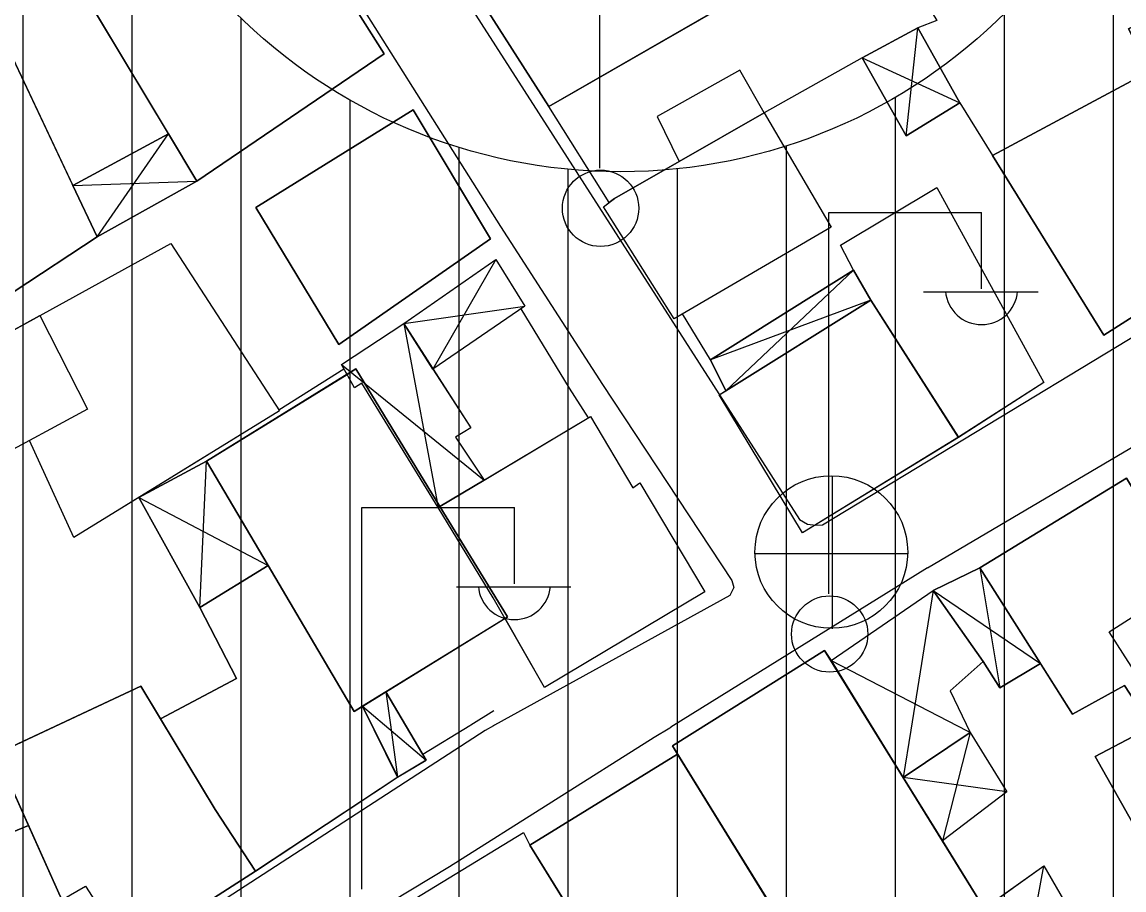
# Model space of a CAD drawing. Extents: x 417997 to 421451, y 4451742 to 4455216.
# Drawn here: x 420957.3 to 421007.9, y 4452328.1 to 4452367.9 of the extents above; entities that cross this region are included whole.
import ezdxf

# ---------------------------------------------------------------- set-up
doc = ezdxf.new("R2010")
doc.units = 0
for name, color, linetype in [('B_Harabe', 7, 'Continuous'), ('B_Kapi', 7, 'Continuous'), ('B_Mesken', 7, 'Continuous'), ('B_Sundurma', 7, 'Continuous'), ('B_Teras', 7, 'Continuous'), ('S_Elektrik_Diregi', 7, 'Continuous'), ('S_Rogar_Kapagi', 7, 'Continuous'), ('Sinir_Duvar_tek_tarafa_ait', 7, 'Continuous'), ('SM_DAIRE', 7, 'Continuous'), ('TR_YUKSEKYOGUNKONUT', 7, 'Continuous'), ('Yol_Sose', 7, 'Continuous')]:
    doc.layers.add(name, color=color, linetype=linetype)

msp = doc.modelspace()

# ---------------------------------------------------------------- linework, layer by layer
at = {"layer": 'B_Harabe'}
for points in [[(420996.263, 4452355.169), (420995.458, 4452356.543), (420994.869, 4452357.696), (420999.279, 4452360.345), (421004.193, 4452351.401), (421000.283, 4452348.883)], [(420996.263, 4452355.169), (420995.458, 4452356.543), (420994.869, 4452357.696), (420999.279, 4452360.345), (421004.193, 4452351.402), (421000.283, 4452348.884)]]:
    msp.add_lwpolyline(points, close=True, dxfattribs=at)
at = {"layer": 'B_Kapi'}
msp.add_lwpolyline([(420982.431, 4452351.138), (420983.301, 4452349.778)], dxfattribs=at)
at = {"layer": 'B_Mesken'}
for points in [[(420959.861, 4452369.807), (420965.358, 4452360.631), (420973.95, 4452366.477), (420968.587, 4452374.951)], [(420965.358, 4452360.631), (420964.054, 4452362.808), (420959.861, 4452369.807), (420960.964, 4452370.457), (420968.587, 4452374.951), (420973.95, 4452366.478)], [(420993.38, 4452370.903), (420993.376, 4452370.901), (420981.495, 4452364.054), (420978.626, 4452368.552), (420981.548, 4452370.212), (420983.449, 4452371.292), (420985.151, 4452372.071), (420985.292, 4452371.841), (420990.831, 4452375.033)], [(420981.547, 4452370.212), (420978.626, 4452368.552), (420981.495, 4452364.054), (420993.38, 4452370.903), (420990.831, 4452375.032), (420985.292, 4452371.841), (420985.151, 4452372.071), (420983.449, 4452371.292)], [(420987.471, 4452361.535), (420984.5, 4452359.836), (420984.255, 4452359.648), (420981.495, 4452364.054), (420982.031, 4452364.355), (420993.151, 4452370.762), (420996.391, 4452372.757), (420999.289, 4452367.993), (420998.415, 4452367.657), (420995.867, 4452366.282), (420991.362, 4452363.76)], [(420998.415, 4452367.657), (420995.867, 4452366.283), (420991.362, 4452363.76), (420987.471, 4452361.535), (420984.5, 4452359.836), (420984.256, 4452359.648), (420981.495, 4452364.054), (420982.031, 4452364.355), (420993.151, 4452370.762), (420993.376, 4452370.901), (420993.38, 4452370.903), (420996.391, 4452372.757), (420999.289, 4452367.993)], [(421010.521, 4452368.774), (421008.076, 4452367.624), (421009.052, 4452365.677), (421001.842, 4452361.811), (421006.94, 4452353.568), (421015.109, 4452358.768), (421014.433, 4452360.243), (421012.774, 4452363.86)], [(421010.521, 4452368.774), (421012.774, 4452363.86), (421014.433, 4452360.243), (421015.109, 4452358.768), (421006.94, 4452353.568), (421001.842, 4452361.811), (421009.052, 4452365.677), (421008.076, 4452367.624)], [(420952.264, 4452365.692), (420956.977, 4452355.577), (420960.79, 4452358.077), (420956.151, 4452367.867)], [(420959.674, 4452360.431), (420960.79, 4452358.077), (420956.977, 4452355.577), (420956.874, 4452355.798), (420956.02, 4452357.63), (420955.69, 4452358.338), (420954.863, 4452360.115), (420952.264, 4452365.692), (420956.151, 4452367.867)], [(420968.059, 4452359.423), (420971.872, 4452353.141), (420978.816, 4452357.982), (420975.268, 4452363.905)], [(420968.059, 4452359.423), (420975.268, 4452363.905), (420978.816, 4452357.982), (420971.872, 4452353.141)], [(420991.362, 4452363.76), (420994.444, 4452358.525), (420987.238, 4452354.32), (420984.003, 4452359.454), (420984.5, 4452359.836)], [(420984.256, 4452359.648), (420984.5, 4452359.836), (420987.471, 4452361.535), (420991.362, 4452363.76), (420994.444, 4452358.525), (420987.238, 4452354.321), (420984.003, 4452359.454)], [(420954.239, 4452352.313), (420964.169, 4452357.773), (420969.149, 4452350.093), (420959.719, 4452344.283), (420957.681, 4452348.741), (420955.968, 4452347.824), (420955.619, 4452349.049)], [(420962.7, 4452346.12), (420959.719, 4452344.283), (420957.681, 4452348.741), (420955.969, 4452347.824), (420955.619, 4452349.048), (420954.239, 4452352.313), (420964.17, 4452357.773), (420969.15, 4452350.093)], [(420989.305, 4452350.834), (420996.263, 4452355.169), (421000.283, 4452348.883), (420993.128, 4452344.498)], [(421000.283, 4452348.884), (420993.128, 4452344.498), (420989.305, 4452350.834), (420989.606, 4452351.022), (420996.263, 4452355.169)], [(420972.645, 4452352.018), (420965.8, 4452347.795), (420972.569, 4452336.314), (420979.602, 4452340.648)], [(420976.503, 4452345.713), (420979.602, 4452340.648), (420979.489, 4452340.578), (420974.022, 4452337.21), (420972.953, 4452336.551), (420972.569, 4452336.314), (420968.623, 4452343.006), (420965.8, 4452347.795), (420972.244, 4452351.77), (420972.646, 4452352.018)], [(420976.419, 4452345.663), (420983.409, 4452349.843), (420985.34, 4452346.563), (420985.67, 4452346.803), (420988.65, 4452341.793), (420981.299, 4452337.403), (420978.949, 4452341.523)], [(420979.489, 4452340.578), (420979.602, 4452340.648), (420976.503, 4452345.713), (420978.527, 4452346.924), (420983.41, 4452349.843), (420985.34, 4452346.563), (420985.67, 4452346.803), (420988.65, 4452341.793), (420981.3, 4452337.403)], [(421007.986, 4452347.018), (421001.248, 4452342.904), (421005.511, 4452336.191), (421007.882, 4452337.502), (421009.124, 4452335.61), (421006.545, 4452334.247), (421008.62, 4452330.567), (421011.23, 4452332.317), (421012.499, 4452330.113), (421014.908, 4452331.47), (421015.018, 4452331.321), (421017.045, 4452332.675), (421016.192, 4452333.378), (421012.047, 4452340.201)], [(421012.047, 4452340.201), (421013.598, 4452337.649), (421015.334, 4452334.79), (421016.192, 4452333.378), (421017.045, 4452332.675), (421015.018, 4452331.321), (421014.908, 4452331.47), (421012.499, 4452330.113), (421011.23, 4452332.317), (421008.621, 4452330.567), (421006.545, 4452334.247), (421009.124, 4452335.61), (421007.882, 4452337.502), (421005.511, 4452336.191), (421004.04, 4452338.507), (421001.248, 4452342.904), (421007.986, 4452347.018)], [(420968.051, 4452328.991), (420974.563, 4452333.292), (420972.953, 4452336.551), (420972.569, 4452336.314), (420968.623, 4452343.006), (420965.494, 4452341.073), (420967.182, 4452337.823), (420963.691, 4452335.971), (420966.191, 4452331.816)], [(420972.953, 4452336.551), (420974.564, 4452333.292), (420968.051, 4452328.991), (420966.191, 4452331.816), (420963.691, 4452335.971), (420967.182, 4452337.823), (420965.494, 4452341.073), (420968.623, 4452343.006), (420972.569, 4452336.314)], [(420994.141, 4452339.113), (420987.163, 4452334.735), (420995.415, 4452321.364), (420998.895, 4452323.616), (420997.988, 4452325.073), (421001.456, 4452327.273)], [(421001.451, 4452327.282), (421001.456, 4452327.273), (421001.283, 4452327.163), (420997.988, 4452325.074), (420998.895, 4452323.616), (420998.634, 4452323.447), (420995.415, 4452321.364), (420994.085, 4452323.52), (420993.301, 4452324.791), (420987.4, 4452334.351), (420987.163, 4452334.735), (420994.141, 4452339.113), (420994.432, 4452338.641), (420997.741, 4452333.287), (420999.537, 4452330.379)], [(420960.461, 4452324.624), (420962.071, 4452325.488), (420962.227, 4452325.247), (420968.051, 4452328.991), (420966.191, 4452331.816), (420962.79, 4452337.467), (420956.156, 4452334.372), (420959.172, 4452327.67)], [(420963.691, 4452335.971), (420966.191, 4452331.816), (420968.051, 4452328.991), (420962.227, 4452325.247), (420962.071, 4452325.489), (420960.461, 4452324.624), (420959.172, 4452327.67), (420957.638, 4452331.08), (420956.157, 4452334.372), (420957.081, 4452334.803), (420962.79, 4452337.467)], [(420987.4, 4452334.351), (420980.624, 4452330.172), (420986.397, 4452320.854), (420993.3, 4452324.79)], [(420993.301, 4452324.791), (420986.397, 4452320.854), (420984.727, 4452323.55), (420980.624, 4452330.172), (420987.4, 4452334.351)], [(420957.874, 4452322.401), (420951.648, 4452318.953), (420951.754, 4452318.394), (420946.019, 4452316.529), (420943.648, 4452330.081), (420954.14, 4452332.273), (420954.946, 4452329.987), (420957.637, 4452331.08), (420959.172, 4452327.67), (420960.461, 4452324.624), (420960.655, 4452324.166)], [(420957.638, 4452331.08), (420959.172, 4452327.67), (420960.461, 4452324.624), (420960.655, 4452324.166), (420957.874, 4452322.401), (420951.648, 4452318.954), (420951.754, 4452318.394), (420946.019, 4452316.529), (420943.648, 4452330.081), (420943.973, 4452330.149), (420952.859, 4452332.006), (420954.14, 4452332.273), (420954.946, 4452329.987)], [(420984.726, 4452323.55), (420977.966, 4452319.464), (420973.612, 4452326.432), (420973.518, 4452326.598), (420980.329, 4452330.765), (420980.624, 4452330.172)], [(420980.624, 4452330.172), (420984.727, 4452323.55), (420983.193, 4452322.623), (420979.76, 4452320.549), (420977.966, 4452319.464), (420973.612, 4452326.432), (420973.518, 4452326.598), (420980.329, 4452330.765)]]:
    msp.add_lwpolyline(points, close=True, dxfattribs=at)
at = {"layer": 'B_Sundurma'}
for p, q in [((420997.881, 4452362.716), (420998.415, 4452367.657)), ((420995.867, 4452366.282), (421000.346, 4452364.217)), ((420960.79, 4452358.077), (420964.054, 4452362.808)), ((420959.674, 4452360.431), (420965.358, 4452360.631)), ((420979.062, 4452357.044), (420976.182, 4452352.014)), ((420995.458, 4452356.543), (420989.606, 4452351.022)), ((420996.263, 4452355.169), (420988.908, 4452352.436)), ((420974.84, 4452354.1), (420980.391, 4452354.896)), ((420974.84, 4452354.1), (420976.419, 4452345.663)), ((420971.988, 4452352.222), (420978.527, 4452346.924)), ((420965.494, 4452341.073), (420965.8, 4452347.795)), ((420962.7, 4452346.12), (420968.623, 4452343.006)), ((421001.248, 4452342.904), (421002.167, 4452337.399)), ((420999.119, 4452341.862), (420998.088, 4452335.448)), ((420999.119, 4452341.862), (421004.04, 4452338.507)), ((420994.432, 4452338.641), (421000.681, 4452335.421)), ((420974.022, 4452337.21), (420974.231, 4452335.697)), ((420972.953, 4452336.551), (420973.956, 4452335.7)), ((420973.956, 4452335.7), (420975.869, 4452334.078)), ((420974.231, 4452335.697), (420974.563, 4452333.292)), ((420998.088, 4452335.448), (420997.741, 4452333.287)), ((421000.818, 4452335.35), (420999.537, 4452330.379)), ((421000.681, 4452335.421), (421000.818, 4452335.35)), ((421002.489, 4452332.623), (420997.741, 4452333.287)), ((421003.261, 4452324.28), (421004.194, 4452329.226))]:
    msp.add_line(p, q, dxfattribs=at)
for points in [[(420995.867, 4452366.282), (420997.881, 4452362.716), (421000.346, 4452364.217), (420998.415, 4452367.657)], [(420995.867, 4452366.283), (420998.415, 4452367.657), (421000.346, 4452364.217), (420997.881, 4452362.716)], [(420959.674, 4452360.431), (420960.79, 4452358.077), (420965.358, 4452360.631), (420964.054, 4452362.808)], [(420959.674, 4452360.431), (420964.054, 4452362.808), (420965.358, 4452360.631), (420960.79, 4452358.077)], [(420974.84, 4452354.1), (420979.062, 4452357.044), (420980.391, 4452354.896), (420976.182, 4452352.014)], [(420974.84, 4452354.1), (420979.062, 4452357.043), (420980.391, 4452354.896), (420976.182, 4452352.014)], [(420996.263, 4452355.169), (420995.458, 4452356.543), (420988.908, 4452352.436), (420989.606, 4452351.022)], [(420996.263, 4452355.169), (420989.606, 4452351.022), (420988.908, 4452352.436), (420995.458, 4452356.543)], [(420972.919, 4452351.373), (420972.589, 4452351.16), (420971.988, 4452352.222), (420974.84, 4452354.1), (420977.915, 4452349.323), (420977.221, 4452348.888), (420978.527, 4452346.924), (420976.419, 4452345.663)], [(420978.527, 4452346.924), (420976.503, 4452345.713), (420972.646, 4452352.018), (420972.244, 4452351.77), (420971.988, 4452352.222), (420974.84, 4452354.1), (420976.182, 4452352.014), (420977.915, 4452349.323), (420977.221, 4452348.888)], [(420962.7, 4452346.12), (420965.494, 4452341.073), (420968.623, 4452343.006), (420965.8, 4452347.795)], [(420968.623, 4452343.006), (420965.494, 4452341.073), (420962.7, 4452346.12), (420965.8, 4452347.795)], [(421001.248, 4452342.904), (420999.119, 4452341.862), (421001.407, 4452338.609), (421002.167, 4452337.399), (421004.04, 4452338.507)], [(421004.04, 4452338.507), (421002.167, 4452337.399), (421001.407, 4452338.609), (420999.119, 4452341.862), (421001.248, 4452342.904)], [(420994.432, 4452338.641), (420999.119, 4452341.862), (421001.407, 4452338.609), (420999.9, 4452337.262), (421000.818, 4452335.35), (420997.741, 4452333.287)], [(421001.407, 4452338.609), (420999.9, 4452337.262), (421000.818, 4452335.35), (420997.741, 4452333.287), (420994.432, 4452338.641), (420999.119, 4452341.862)], [(420974.022, 4452337.21), (420972.953, 4452336.551), (420974.563, 4452333.292), (420975.869, 4452334.078)], [(420974.022, 4452337.21), (420975.869, 4452334.078), (420974.564, 4452333.292), (420972.953, 4452336.551)], [(421000.818, 4452335.35), (421002.489, 4452332.623), (420999.537, 4452330.379), (420997.741, 4452333.287)], [(420999.537, 4452330.379), (420997.741, 4452333.287), (421000.818, 4452335.35), (421002.489, 4452332.623)], [(421003.261, 4452324.28), (421001.283, 4452327.163), (421004.194, 4452329.226), (421006.057, 4452326.012)], [(421001.283, 4452327.163), (421001.456, 4452327.273), (421001.451, 4452327.282), (421004.194, 4452329.226), (421006.058, 4452326.012), (421003.261, 4452324.28)]]:
    msp.add_lwpolyline(points, close=True, dxfattribs=at)
at = {"layer": 'B_Teras'}
for points in [[(420986.464, 4452363.598), (420987.471, 4452361.535), (420991.362, 4452363.76), (420990.245, 4452365.722)], [(420960.349, 4452350.17), (420955.968, 4452347.824), (420955.619, 4452349.049), (420954.239, 4452352.313), (420958.16, 4452354.469)], [(421009.796, 4452341.632), (421011.519, 4452338.91), (421008.813, 4452337.404), (421007.178, 4452339.959)], [(420962.79, 4452337.467), (420956.156, 4452334.372), (420959.172, 4452327.67), (420960.258, 4452328.3), (420962.227, 4452325.247), (420968.051, 4452328.991), (420966.191, 4452331.816)], [(420957.874, 4452322.401), (420960.655, 4452324.166), (420959.172, 4452327.67), (420957.637, 4452331.08), (420954.946, 4452329.987), (420954.14, 4452332.273), (420943.648, 4452330.081), (420946.019, 4452316.529), (420951.754, 4452318.394), (420950.84, 4452323.215), (420956.572, 4452325.287)]]:
    msp.add_lwpolyline(points, close=True, dxfattribs=at)
at = {"layer": 'S_Elektrik_Diregi'}
for p, q in [((420983.83, 4452361.224), (420983.83, 4452378.724)), ((420994.335, 4452341.699), (420994.335, 4452359.199)), ((420994.335, 4452359.199), (421001.335, 4452359.199)), ((421001.335, 4452355.699), (421001.335, 4452359.199)), ((420998.675, 4452355.559), (421003.925, 4452355.559)), ((420972.914, 4452328.167), (420972.914, 4452345.667)), ((420972.914, 4452345.667), (420979.914, 4452345.667)), ((420979.914, 4452342.167), (420979.914, 4452345.667)), ((420977.254, 4452342.027), (420982.504, 4452342.027))]:
    msp.add_line(p, q, dxfattribs=at)
for centre in [(420983.866, 4452359.388), (420994.371, 4452339.863)]:
    msp.add_circle(centre, 1.75, dxfattribs=at)
for centre in [(421001.335, 4452355.712), (420979.915, 4452342.18)]:
    msp.add_arc(centre, 1.658, 184.8384, 355.1464, dxfattribs=at)
at = {"layer": 'S_Rogar_Kapagi'}
for p, q in [((420994.5, 4452340.095), (420994.5, 4452347.095)), ((420990.93, 4452343.56), (420997.93, 4452343.56))]:
    msp.add_line(p, q, dxfattribs=at)
msp.add_circle((420994.447, 4452343.624), 3.5, dxfattribs=at)
at = {"layer": 'Sinir_Duvar_tek_tarafa_ait'}
for points in [[(421000.346, 4452364.217), (421001.842, 4452361.811)], [(420980.209, 4452354.772), (420982.431, 4452351.138)], [(420988.908, 4452352.436), (420987.621, 4452354.544)], [(420969.118, 4452350.141), (420972.096, 4452352.03)], [(420978.975, 4452336.343), (420977.916, 4452335.69)], [(420977.866, 4452335.659), (420975.717, 4452334.336)], [(420977.916, 4452335.69), (420977.866, 4452335.659)]]:
    msp.add_lwpolyline(points, dxfattribs=at)
at = {"layer": 'SM_DAIRE'}
msp.add_circle((420984.772, 4452386.062), 25, dxfattribs=at)
msp.add_circle((420984.772, 4452386.062), 25, dxfattribs=at)
at = {"layer": 'TR_YUKSEKYOGUNKONUT'}
for p, q in [((420957.387, 4452285.383), (420957.387, 4452498.756)), ((420957.387, 4452285.383), (420957.387, 4452498.756)), ((421007.387, 4452303.082), (421007.387, 4452375.407)), ((421007.387, 4452303.082), (421007.387, 4452375.407)), ((420962.387, 4452284.935), (420962.387, 4452374.93)), ((420962.387, 4452284.935), (420962.387, 4452374.93)), ((420967.387, 4452284.488), (420967.387, 4452368.096)), ((420967.387, 4452284.488), (420967.387, 4452368.096)), ((421002.387, 4452300.033), (421002.387, 4452368.323)), ((421002.387, 4452300.033), (421002.387, 4452368.323)), ((420972.387, 4452284.041), (420972.387, 4452364.346)), ((420972.387, 4452284.041), (420972.387, 4452364.346)), ((420997.387, 4452296.984), (420997.387, 4452364.479)), ((420997.387, 4452296.984), (420997.387, 4452364.479)), ((420977.387, 4452284.789), (420977.387, 4452362.178)), ((420977.387, 4452284.789), (420977.387, 4452362.178)), ((420992.387, 4452293.935), (420992.387, 4452362.25)), ((420992.387, 4452293.935), (420992.387, 4452362.25)), ((420982.387, 4452287.838), (420982.387, 4452361.176)), ((420982.387, 4452287.838), (420982.387, 4452361.176)), ((420987.387, 4452290.887), (420987.387, 4452361.2)), ((420987.387, 4452290.887), (420987.387, 4452361.2))]:
    msp.add_line(p, q, dxfattribs=at)
at = {"layer": 'Yol_Sose'}
for points in [[(420970.993, 4452441.339), (420979.567, 4452407.565), (420985.087, 4452385.913), (420985.056, 4452385.706), (420984.843, 4452385.22), (420984.665, 4452385.007), (420972.491, 4452377.761), (420972.349, 4452377.578), (420972.337, 4452377.417), (420972.475, 4452377.1), (420992.985, 4452345.114), (420993.356, 4452344.894), (420993.74, 4452344.85), (420994.049, 4452344.876), (421022.101, 4452361.863), (421022.264, 4452362.336), (421022.303, 4452362.64), (421022.211, 4452363.147), (421014.803, 4452388.358), (421003.911, 4452427.516)], [(420939.729, 4452348.193), (420934.052, 4452364.923), (420920.102, 4452402.221), (420912.487, 4452422.727), (420912.457, 4452422.987), (420912.562, 4452423.319), (420912.954, 4452424.034), (420920.334, 4452429.226), (420921.698, 4452430.421), (420928.777, 4452437.912), (420929.055, 4452438.167), (420929.532, 4452438.278), (420929.996, 4452438.212), (420930.177, 4452438.038), (420943.57, 4452416.084), (420955.151, 4452397.863), (420962.25, 4452385.54), (420979.284, 4452358.557), (420983.949, 4452351.313)], [(420998.85, 4452342.903), (421023.447, 4452357.405), (421024.139, 4452357.598), (421024.43, 4452357.593), (421024.681, 4452357.494), (421028.24, 4452347.033)], [(420983.949, 4452351.313), (420989.89, 4452342.313), (420989.98, 4452341.993), (420989.8, 4452341.633), (420979.011, 4452335.679)], [(420998.85, 4452342.903), (420987.091, 4452335.593)], [(420978.956, 4452335.648), (420978.576, 4452335.438), (420963.617, 4452325.738), (420947.496, 4452317.115), (420947.24, 4452317.054), (420946.931, 4452317.099), (420946.698, 4452317.25), (420943.905, 4452331.016), (420943.043, 4452336.024)], [(421030.678, 4452335.107), (421018.427, 4452315.172), (421014.9, 4452310.317), (421013.253, 4452308.352), (421011.376, 4452306.868), (420999.027, 4452297.825), (420980.463, 4452288.052), (420968.833, 4452281.899), (420951.087, 4452270.723), (420950.628, 4452270.589), (420950.331, 4452270.687), (420949.939, 4452270.893), (420949.718, 4452271.194), (420949.575, 4452271.876), (420946.906, 4452295.315), (420945.62, 4452309.35), (420945.765, 4452310.105), (420946.336, 4452310.739), (420976.936, 4452329.206), (420986.318, 4452335.125), (420987.042, 4452335.563)], [(420979.011, 4452335.679), (420978.956, 4452335.648)], [(420987.042, 4452335.563), (420987.087, 4452335.591)], [(420987.091, 4452335.593), (420987.087, 4452335.591)]]:
    msp.add_lwpolyline(points, dxfattribs=at)

doc.saveas('drawing.dxf')
